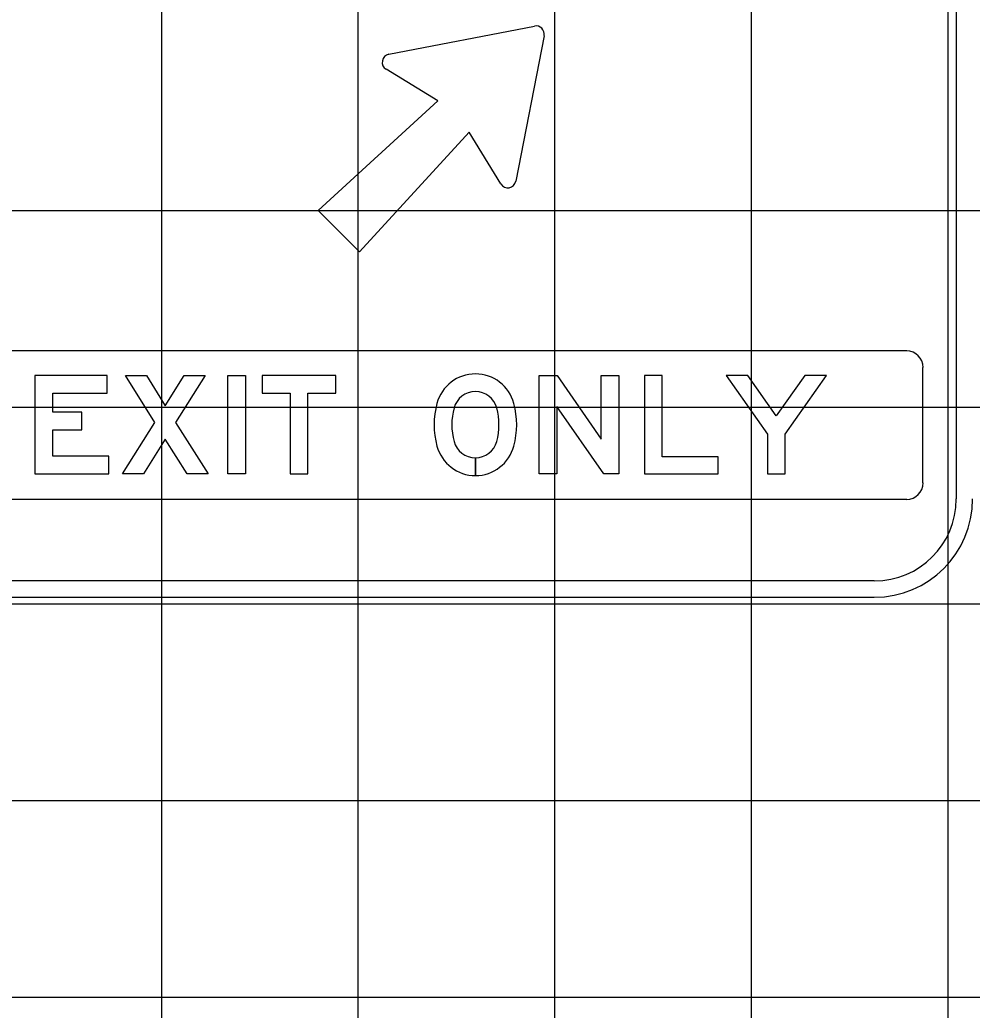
# Model space of a CAD drawing. Extents: x 1797809 to 2198143, y 249608 to 1237864.
# Drawn here: x 2195997.26 to 2196006.95, y 1237283.97 to 1237294.04 of the extents above; entities that cross this region are included whole.
import ezdxf

# ---------------------------------------------------------------- set-up
doc = ezdxf.new("R2010")
doc.units = 0
for name, color, linetype in [('GSBWFILL', 7, 'Continuous'), ('GSCOLORFILL', 7, 'Continuous'), ('GSOUTLINE', 7, 'Continuous'), ('GSSHT', 7, 'Continuous')]:
    doc.layers.add(name, color=color, linetype=linetype)

msp = doc.modelspace()

# ---------------------------------------------------------------- linework, layer by layer
at = {"layer": 'GSBWFILL'}
for p, q in [((2196001.898, 1237289.409), (2196001.898, 1237289.589)), ((2196001.898, 1237289.589), (2196001.898, 1237289.409))]:
    msp.add_line(p, q, dxfattribs=at)
for points in [[(2196001.019, 1237293.694), (2196002.498, 1237293.981)], [(2196002.596, 1237293.883), (2196002.309, 1237292.404)], [(2196002.156, 1237292.376), (2196001.834, 1237292.902), (2196000.719, 1237291.684), (2196000.299, 1237292.104), (2196001.517, 1237293.219), (2196000.991, 1237293.541)]]:
    msp.add_lwpolyline(points, dxfattribs=at)
for points in [[(2195998.168, 1237289.607), (2195997.598, 1237289.607), (2195997.598, 1237289.876), (2195997.893, 1237289.876), (2195997.893, 1237290.056), (2195997.598, 1237290.056), (2195997.598, 1237290.247), (2195998.153, 1237290.247), (2195998.153, 1237290.427), (2195997.418, 1237290.427), (2195997.418, 1237289.427), (2195998.168, 1237289.427)], [(2195998.966, 1237289.427), (2195998.743, 1237289.781), (2195998.521, 1237289.427), (2195998.308, 1237289.427), (2195998.637, 1237289.951), (2195998.338, 1237290.427), (2195998.551, 1237290.427), (2195998.743, 1237290.12), (2195998.936, 1237290.427), (2195999.148, 1237290.427), (2195998.849, 1237289.951), (2195999.178, 1237289.427)], [(2195999.378, 1237289.427), (2195999.378, 1237290.427), (2195999.558, 1237290.427), (2195999.558, 1237289.427)], [(2195999.728, 1237290.247), (2196000.013, 1237290.247), (2196000.013, 1237289.427), (2196000.193, 1237289.427), (2196000.193, 1237290.247), (2196000.478, 1237290.247), (2196000.478, 1237290.427), (2195999.728, 1237290.427)], [(2196003.358, 1237290.427), (2196003.358, 1237289.427), (2196003.203, 1237289.427), (2196002.728, 1237290.112), (2196002.728, 1237289.427), (2196002.548, 1237289.427), (2196002.548, 1237290.427), (2196002.729, 1237290.427), (2196003.178, 1237289.779), (2196003.178, 1237290.427)], [(2196004.368, 1237289.427), (2196004.368, 1237289.602), (2196003.798, 1237289.602), (2196003.798, 1237290.427), (2196003.618, 1237290.427), (2196003.618, 1237289.427)], [(2196005.048, 1237289.832), (2196005.468, 1237290.427), (2196005.248, 1237290.427), (2196004.958, 1237290.017), (2196004.668, 1237290.427), (2196004.448, 1237290.427), (2196004.868, 1237289.832), (2196004.868, 1237289.427), (2196005.048, 1237289.427)]]:
    msp.add_lwpolyline(points, close=True, dxfattribs=at)
for centre, radius, start, end in [((2196002.514, 1237293.899), 0.0834, 349.0223, 100.9777), ((2196001.034, 1237293.612), 0.0834, 100.9777, 238.5155), ((2196002.227, 1237292.419), 0.0834, 211.4845, 349.0223), ((2196001.898, 1237290.039), 0.405, 14.9618, 165.0382), ((2196001.898, 1237290.039), 0.225, 14.9618, 165.0382), ((2196002.318, 1237289.927), 0.84, 165.0382, 194.9618), ((2196002.318, 1237289.927), 0.66, 165.0382, 194.9618), ((2196001.478, 1237289.927), 0.66, 345.0382, 14.9618), ((2196001.478, 1237289.927), 0.84, 345.0382, 14.9618), ((2196001.898, 1237289.815), 0.405, 194.9618, 270), ((2196001.898, 1237289.815), 0.225, 194.9618, 270), ((2196001.898, 1237289.815), 0.225, 270.0127, 345.0382), ((2196001.898, 1237289.815), 0.405, 270.0071, 345.0382)]:
    msp.add_arc(centre, radius, start, end, dxfattribs=at)
at = {"layer": 'GSCOLORFILL'}
for p, q in [((2196006.789, 1237300.672), (2196006.789, 1237289.172)), ((2196006.285, 1237290.677), (2195996.618, 1237290.677)), ((2196006.451, 1237289.335), (2196006.451, 1237290.51)), ((2196001.898, 1237289.409), (2196001.898, 1237289.589)), ((2196001.898, 1237289.589), (2196001.898, 1237289.409)), ((2195996.618, 1237289.169), (2196006.285, 1237289.169)), ((2196005.956, 1237288.338), (2195985.957, 1237288.338)), ((2195985.957, 1237288.172), (2196005.956, 1237288.172))]:
    msp.add_line(p, q, dxfattribs=at)
for points in [[(2196001.019, 1237293.694), (2196002.498, 1237293.981)], [(2196002.596, 1237293.883), (2196002.309, 1237292.404)], [(2196002.156, 1237292.376), (2196001.834, 1237292.902), (2196000.719, 1237291.684), (2196000.299, 1237292.104), (2196001.517, 1237293.219), (2196000.991, 1237293.541)]]:
    msp.add_lwpolyline(points, dxfattribs=at)
for points in [[(2195998.168, 1237289.607), (2195997.598, 1237289.607), (2195997.598, 1237289.876), (2195997.893, 1237289.876), (2195997.893, 1237290.056), (2195997.598, 1237290.056), (2195997.598, 1237290.247), (2195998.153, 1237290.247), (2195998.153, 1237290.427), (2195997.418, 1237290.427), (2195997.418, 1237289.427), (2195998.168, 1237289.427)], [(2195998.966, 1237289.427), (2195998.743, 1237289.781), (2195998.521, 1237289.427), (2195998.308, 1237289.427), (2195998.637, 1237289.951), (2195998.338, 1237290.427), (2195998.551, 1237290.427), (2195998.743, 1237290.12), (2195998.936, 1237290.427), (2195999.148, 1237290.427), (2195998.849, 1237289.951), (2195999.178, 1237289.427)], [(2195999.378, 1237289.427), (2195999.378, 1237290.427), (2195999.558, 1237290.427), (2195999.558, 1237289.427)], [(2195999.728, 1237290.247), (2196000.013, 1237290.247), (2196000.013, 1237289.427), (2196000.193, 1237289.427), (2196000.193, 1237290.247), (2196000.478, 1237290.247), (2196000.478, 1237290.427), (2195999.728, 1237290.427)], [(2196003.358, 1237290.427), (2196003.358, 1237289.427), (2196003.203, 1237289.427), (2196002.728, 1237290.112), (2196002.728, 1237289.427), (2196002.548, 1237289.427), (2196002.548, 1237290.427), (2196002.729, 1237290.427), (2196003.178, 1237289.779), (2196003.178, 1237290.427)], [(2196004.368, 1237289.427), (2196004.368, 1237289.602), (2196003.798, 1237289.602), (2196003.798, 1237290.427), (2196003.618, 1237290.427), (2196003.618, 1237289.427)], [(2196005.048, 1237289.832), (2196005.468, 1237290.427), (2196005.248, 1237290.427), (2196004.958, 1237290.017), (2196004.668, 1237290.427), (2196004.448, 1237290.427), (2196004.868, 1237289.832), (2196004.868, 1237289.427), (2196005.048, 1237289.427)]]:
    msp.add_lwpolyline(points, close=True, dxfattribs=at)
for centre, radius, start, end in [((2196002.514, 1237293.899), 0.0834, 349.0223, 100.9777), ((2196001.034, 1237293.612), 0.0834, 100.9777, 238.5155), ((2196002.227, 1237292.419), 0.0834, 211.4845, 349.0223), ((2196006.285, 1237290.51), 0.167, 0, 90), ((2196001.898, 1237290.039), 0.405, 14.9618, 165.0382), ((2196001.898, 1237290.039), 0.225, 14.9618, 165.0382), ((2196002.318, 1237289.927), 0.84, 165.0382, 194.9618), ((2196002.318, 1237289.927), 0.66, 165.0382, 194.9618), ((2196001.478, 1237289.927), 0.66, 345.0382, 14.9618), ((2196001.478, 1237289.927), 0.84, 345.0382, 14.9618), ((2196001.898, 1237289.815), 0.405, 194.9618, 270), ((2196001.898, 1237289.815), 0.225, 194.9618, 270), ((2196001.898, 1237289.815), 0.225, 270.0127, 345.0382), ((2196001.898, 1237289.815), 0.405, 270.0071, 345.0382), ((2196006.285, 1237289.335), 0.167, 270, 0), ((2196005.956, 1237289.172), 1, 270, 0), ((2196005.956, 1237289.172), 0.833, 270, 0)]:
    msp.add_arc(centre, radius, start, end, dxfattribs=at)
at = {"layer": 'GSOUTLINE'}
for points in [[(2196001.019, 1237293.694), (2196002.498, 1237293.981)], [(2196002.596, 1237293.883), (2196002.309, 1237292.404)], [(2196002.156, 1237292.376), (2196001.834, 1237292.902), (2196000.719, 1237291.684), (2196000.299, 1237292.104), (2196001.517, 1237293.219), (2196000.991, 1237293.541)]]:
    msp.add_lwpolyline(points, dxfattribs=at)
for points in [[(2195998.168, 1237289.607), (2195997.598, 1237289.607), (2195997.598, 1237289.876), (2195997.893, 1237289.876), (2195997.893, 1237290.056), (2195997.598, 1237290.056), (2195997.598, 1237290.247), (2195998.153, 1237290.247), (2195998.153, 1237290.427), (2195997.418, 1237290.427), (2195997.418, 1237289.427), (2195998.168, 1237289.427)], [(2195998.966, 1237289.427), (2195998.743, 1237289.781), (2195998.521, 1237289.427), (2195998.308, 1237289.427), (2195998.637, 1237289.951), (2195998.338, 1237290.427), (2195998.551, 1237290.427), (2195998.743, 1237290.12), (2195998.936, 1237290.427), (2195999.148, 1237290.427), (2195998.849, 1237289.951), (2195999.178, 1237289.427)], [(2195999.378, 1237289.427), (2195999.378, 1237290.427), (2195999.558, 1237290.427), (2195999.558, 1237289.427)], [(2195999.728, 1237290.247), (2196000.013, 1237290.247), (2196000.013, 1237289.427), (2196000.193, 1237289.427), (2196000.193, 1237290.247), (2196000.478, 1237290.247), (2196000.478, 1237290.427), (2195999.728, 1237290.427)], [(2196003.358, 1237290.427), (2196003.358, 1237289.427), (2196003.203, 1237289.427), (2196002.728, 1237290.112), (2196002.728, 1237289.427), (2196002.548, 1237289.427), (2196002.548, 1237290.427), (2196002.729, 1237290.427), (2196003.178, 1237289.779), (2196003.178, 1237290.427)], [(2196004.368, 1237289.427), (2196004.368, 1237289.602), (2196003.798, 1237289.602), (2196003.798, 1237290.427), (2196003.618, 1237290.427), (2196003.618, 1237289.427)], [(2196005.048, 1237289.832), (2196005.468, 1237290.427), (2196005.248, 1237290.427), (2196004.958, 1237290.017), (2196004.668, 1237290.427), (2196004.448, 1237290.427), (2196004.868, 1237289.832), (2196004.868, 1237289.427), (2196005.048, 1237289.427)]]:
    msp.add_lwpolyline(points, close=True, dxfattribs=at)
for centre, radius, start, end in [((2196002.514, 1237293.899), 0.0834, 349.0223, 100.9777), ((2196001.034, 1237293.612), 0.0834, 100.9777, 238.5155), ((2196002.227, 1237292.419), 0.0834, 211.4845, 349.0223), ((2196001.898, 1237290.039), 0.405, 14.9618, 165.0382), ((2196001.898, 1237290.039), 0.225, 14.9618, 165.0382), ((2196002.318, 1237289.927), 0.84, 165.0382, 194.9618), ((2196002.318, 1237289.927), 0.66, 165.0382, 194.9618), ((2196001.478, 1237289.927), 0.66, 345.0382, 14.9618), ((2196001.478, 1237289.927), 0.84, 345.0382, 14.9618), ((2196001.898, 1237289.815), 0.405, 194.9618, 345.0382), ((2196001.898, 1237289.815), 0.225, 194.9618, 345.0382)]:
    msp.add_arc(centre, radius, start, end, dxfattribs=at)
at = {"layer": 'GSSHT'}
for p, q in [((2195998.707, 1237258.106), (2195998.707, 1237318.106)), ((2196000.707, 1237258.106), (2196000.707, 1237318.106)), ((2196002.707, 1237258.106), (2196002.707, 1237318.106)), ((2196004.707, 1237258.106), (2196004.707, 1237318.106)), ((2196006.707, 1237258.106), (2196006.707, 1237318.106)), ((2195924.707, 1237292.106), (2196054.707, 1237292.106)), ((2195924.707, 1237290.106), (2196054.707, 1237290.106)), ((2195924.707, 1237288.106), (2196054.707, 1237288.106)), ((2195924.707, 1237286.106), (2196054.707, 1237286.106)), ((2195924.707, 1237284.106), (2196054.707, 1237284.106))]:
    msp.add_line(p, q, dxfattribs=at)

doc.saveas('drawing.dxf')
